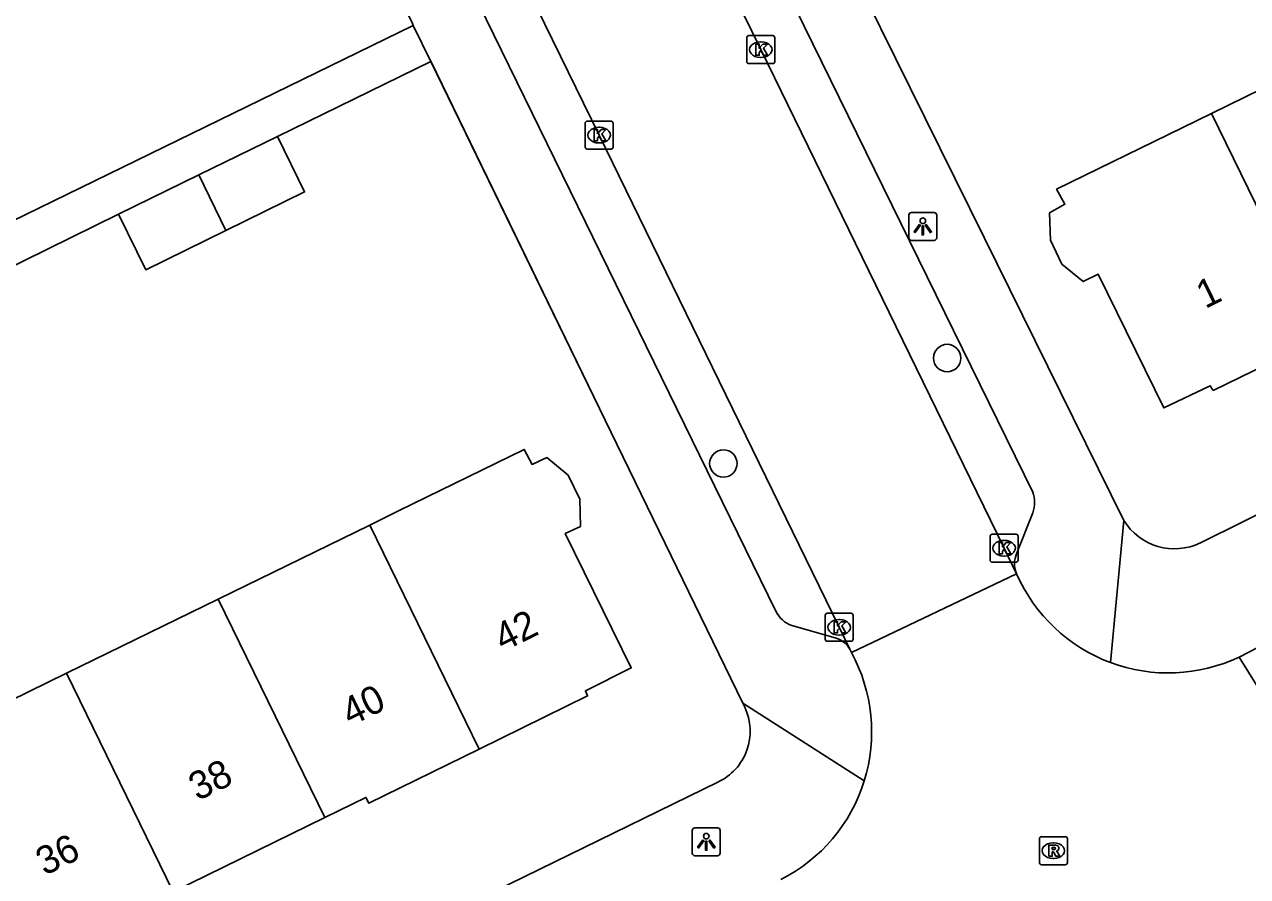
# Model space of a CAD drawing. Extents: x 160457 to 162082, y 388340 to 389736.
# Drawn here: x 161275.47 to 161319.17, y 388759.35 to 388789.77 of the extents above; entities that cross this region are included whole.
import ezdxf

# ---------------------------------------------------------------- set-up
doc = ezdxf.new("R2010")
doc.units = 0
for name, color, linetype in [('IMGEO_Boom', 7, 'Continuous'), ('IMGEO_Kolk', 7, 'Continuous'), ('IMGEO_Lichtpunt', 7, 'Continuous'), ('IMGEO_Muur', 7, 'Continuous'), ('IMGEO_Pand', 7, 'Continuous'), ('IMGEO_Pand_nummerreeks', 7, 'Continuous'), ('IMGEO_Rijbaan_lokaal_gesloten', 7, 'Continuous'), ('IMGEO_Rioolput', 7, 'Continuous'), ('IMGEO_Voetpad_open', 7, 'Continuous')]:
    doc.layers.add(name, color=color, linetype=linetype)

msp = doc.modelspace()

# ---------------------------------------------------------------- linework, layer by layer
at = {"layer": 'IMGEO_Boom'}
for centre in [(161308.44, 388777.862), (161300.444, 388774.097)]:
    msp.add_circle(centre, 0.489, dxfattribs=at)
at = {"layer": 'IMGEO_Kolk'}
for p, q in [((161301.356, 388789.374), (161302.208, 388789.374)), ((161301.281, 388788.448), (161301.281, 388789.3)), ((161301.769, 388789.154), (161301.794, 388789.154)), ((161302.282, 388789.3), (161302.282, 388788.448)), ((161301.792, 388788.594), (161301.767, 388788.594)), ((161302.208, 388788.374), (161301.356, 388788.374)), ((161295.58, 388786.32), (161296.432, 388786.32)), ((161295.505, 388785.394), (161295.505, 388786.246)), ((161295.993, 388786.1), (161296.018, 388786.1)), ((161296.506, 388786.246), (161296.506, 388785.394)), ((161296.016, 388785.54), (161295.991, 388785.54)), ((161296.432, 388785.32), (161295.58, 388785.32)), ((161309.975, 388770.645), (161309.975, 388771.497)), ((161310.05, 388771.571), (161310.902, 388771.571)), ((161310.976, 388771.497), (161310.976, 388770.645)), ((161310.463, 388771.351), (161310.488, 388771.351)), ((161310.902, 388770.571), (161310.05, 388770.571)), ((161310.486, 388770.791), (161310.461, 388770.791)), ((161304.081, 388767.821), (161304.081, 388768.673)), ((161304.156, 388768.747), (161305.008, 388768.747)), ((161304.569, 388768.527), (161304.594, 388768.527)), ((161305.082, 388768.673), (161305.082, 388767.821)), ((161304.592, 388767.967), (161304.567, 388767.967)), ((161305.008, 388767.747), (161304.156, 388767.747))]:
    msp.add_line(p, q, dxfattribs=at)
for points in [[(161301.356, 388789.374), (161302.208, 388789.374)], [(161301.281, 388788.448), (161301.281, 388789.3)], [(161301.602, 388789.074), (161301.725, 388789.074), (161301.725, 388788.923), (161301.855, 388789.074), (161302.019, 388789.074), (161301.873, 388788.923), (161302.026, 388788.674), (161301.874, 388788.674), (161301.789, 388788.838), (161301.725, 388788.771), (161301.725, 388788.674), (161301.602, 388788.674), (161301.602, 388789.074)], [(161302.282, 388789.3), (161302.282, 388788.448)], [(161302.208, 388788.374), (161301.356, 388788.374)], [(161295.58, 388786.32), (161296.432, 388786.32)], [(161295.505, 388785.394), (161295.505, 388786.246)], [(161295.826, 388786.02), (161295.949, 388786.02), (161295.949, 388785.869), (161296.079, 388786.02), (161296.243, 388786.02), (161296.097, 388785.869), (161296.25, 388785.62), (161296.098, 388785.62), (161296.013, 388785.784), (161295.949, 388785.717), (161295.949, 388785.62), (161295.826, 388785.62), (161295.826, 388786.02)], [(161296.506, 388786.246), (161296.506, 388785.394)], [(161296.432, 388785.32), (161295.58, 388785.32)], [(161309.975, 388770.645), (161309.975, 388771.497)], [(161310.05, 388771.571), (161310.902, 388771.571)], [(161310.976, 388771.497), (161310.976, 388770.645)], [(161310.296, 388771.271), (161310.419, 388771.271), (161310.419, 388771.12), (161310.549, 388771.271), (161310.713, 388771.271), (161310.567, 388771.12), (161310.72, 388770.871), (161310.568, 388770.871), (161310.483, 388771.035), (161310.419, 388770.968), (161310.419, 388770.871), (161310.296, 388770.871), (161310.296, 388771.271)], [(161310.902, 388770.571), (161310.05, 388770.571)], [(161304.081, 388767.821), (161304.081, 388768.673)], [(161304.156, 388768.747), (161305.008, 388768.747)], [(161304.402, 388768.447), (161304.525, 388768.447), (161304.525, 388768.296), (161304.655, 388768.447), (161304.819, 388768.447), (161304.673, 388768.296), (161304.826, 388768.047), (161304.674, 388768.047), (161304.589, 388768.211), (161304.525, 388768.144), (161304.525, 388768.047), (161304.402, 388768.047), (161304.402, 388768.447)], [(161305.082, 388768.673), (161305.082, 388767.821)], [(161305.008, 388767.747), (161304.156, 388767.747)]]:
    msp.add_lwpolyline(points, dxfattribs=at)
for centre, start, end in [((161301.358, 388789.298), 91.552, 178.448), ((161301.358, 388789.298), 91.552, 178.448), ((161302.206, 388789.298), 1.552, 88.448), ((161302.206, 388789.298), 1.552, 88.448), ((161301.358, 388788.45), 181.552, 268.448), ((161301.358, 388788.45), 181.552, 268.448), ((161302.206, 388788.45), 271.552, 358.448), ((161302.206, 388788.45), 271.552, 358.448), ((161295.582, 388786.244), 91.552, 178.448), ((161295.582, 388786.244), 91.552, 178.448), ((161296.43, 388786.244), 1.552, 88.448), ((161296.43, 388786.244), 1.552, 88.448), ((161295.582, 388785.396), 181.552, 268.448), ((161295.582, 388785.396), 181.552, 268.448), ((161296.43, 388785.396), 271.552, 358.448), ((161296.43, 388785.396), 271.552, 358.448), ((161310.052, 388771.495), 91.552, 178.448), ((161310.052, 388771.495), 91.552, 178.448), ((161310.9, 388771.495), 1.552, 88.448), ((161310.9, 388771.495), 1.552, 88.448), ((161310.052, 388770.647), 181.552, 268.448), ((161310.052, 388770.647), 181.552, 268.448), ((161310.9, 388770.647), 271.552, 358.448), ((161310.9, 388770.647), 271.552, 358.448), ((161304.158, 388768.671), 91.552, 178.448), ((161304.158, 388768.671), 91.552, 178.448), ((161305.006, 388768.671), 1.552, 88.448), ((161305.006, 388768.671), 1.552, 88.448), ((161304.158, 388767.823), 181.552, 268.448), ((161304.158, 388767.823), 181.552, 268.448), ((161305.006, 388767.823), 271.552, 358.448), ((161305.006, 388767.823), 271.552, 358.448)]:
    msp.add_arc(centre, 0.0765, start, end, dxfattribs=at)
for centre, major_axis, ratio, start_param, end_param in [((161301.768, 388788.874), (-0.387, 0.002), 0.722429, 4.712389, 7.853982), ((161301.793, 388788.874), (-0.39, 0.002), 0.717154, 1.570796, 4.712389), ((161295.992, 388785.82), (-0.387, 0.002), 0.722429, 4.712389, 7.853982), ((161296.017, 388785.82), (-0.39, 0.002), 0.717154, 1.570796, 4.712389), ((161310.462, 388771.071), (-0.387, 0.002), 0.722429, 4.712389, 7.853982), ((161310.487, 388771.071), (-0.39, 0.002), 0.717154, 1.570796, 4.712389), ((161304.568, 388768.247), (-0.387, 0.002), 0.722429, 4.712389, 7.853982), ((161304.593, 388768.247), (-0.39, 0.002), 0.717154, 1.570796, 4.712389)]:
    msp.add_ellipse(centre, major_axis=major_axis, ratio=ratio, start_param=start_param, end_param=end_param, dxfattribs=at)
at = {"layer": 'IMGEO_Lichtpunt'}
for p, q in [((161307.071, 388782.965), (161307.071, 388782.158)), ((161307.071, 388782.965), (161307.071, 388782.158)), ((161307.973, 388783.06), (161307.165, 388783.06)), ((161307.973, 388783.06), (161307.165, 388783.06)), ((161308.067, 388782.158), (161308.067, 388782.965)), ((161308.067, 388782.158), (161308.067, 388782.965)), ((161307.165, 388782.064), (161307.973, 388782.064)), ((161307.165, 388782.064), (161307.973, 388782.064)), ((161299.335, 388760.992), (161299.335, 388760.185)), ((161299.335, 388760.992), (161299.335, 388760.185)), ((161300.237, 388761.087), (161299.429, 388761.087)), ((161300.237, 388761.087), (161299.429, 388761.087)), ((161300.331, 388760.185), (161300.331, 388760.992)), ((161300.331, 388760.185), (161300.331, 388760.992)), ((161299.429, 388760.091), (161300.237, 388760.091)), ((161299.429, 388760.091), (161300.237, 388760.091))]:
    msp.add_line(p, q, dxfattribs=at)
for points in [[(161307.445, 388782.629), (161307.484, 388782.601), (161307.296, 388782.339), (161307.258, 388782.366), (161307.445, 388782.629)], [(161307.547, 388782.581), (161307.594, 388782.581), (161307.594, 388782.259), (161307.547, 388782.259), (161307.547, 388782.581)], [(161307.657, 388782.601), (161307.695, 388782.628), (161307.882, 388782.366), (161307.843, 388782.338), (161307.657, 388782.601)], [(161299.709, 388760.656), (161299.748, 388760.628), (161299.56, 388760.366), (161299.522, 388760.393), (161299.709, 388760.656)], [(161299.811, 388760.608), (161299.858, 388760.608), (161299.858, 388760.286), (161299.811, 388760.286), (161299.811, 388760.608)], [(161299.921, 388760.628), (161299.959, 388760.655), (161300.146, 388760.393), (161300.107, 388760.365), (161299.921, 388760.628)]]:
    msp.add_lwpolyline(points, dxfattribs=at)
for centre in [(161307.57, 388782.763), (161299.834, 388760.79)]:
    msp.add_circle(centre, 0.0994, dxfattribs=at)
for centre, start, end in [((161307.165, 388782.965), 90, 180), ((161307.165, 388782.965), 90, 180), ((161307.973, 388782.965), 0, 90), ((161307.973, 388782.965), 0, 90), ((161307.165, 388782.158), 180, 270), ((161307.165, 388782.158), 180, 270), ((161307.973, 388782.158), 270, 0), ((161307.973, 388782.158), 270, 360), ((161299.429, 388760.992), 90, 180), ((161299.429, 388760.992), 90, 180), ((161300.237, 388760.992), 0, 90), ((161300.237, 388760.992), 0, 90), ((161299.429, 388760.185), 180, 270), ((161299.429, 388760.185), 180, 270), ((161300.237, 388760.185), 270, 0), ((161300.237, 388760.185), 270, 360)]:
    msp.add_arc(centre, 0.0946, start, end, dxfattribs=at)
at = {"layer": 'IMGEO_Muur'}
for points in [[(161303.417, 388795.006), (161309.776, 388782.137)], [(161289.989, 388788.459), (161296.223, 388775.639)]]:
    msp.add_lwpolyline(points, dxfattribs=at)
at = {"layer": 'IMGEO_Pand'}
for points in [[(161317.881, 388786.595), (161323.3, 388789.247)], [(161321.801, 388778.588), (161317.948, 388776.704), (161317.839, 388776.873), (161316.18, 388776.079), (161313.831, 388780.86), (161313.297, 388780.589), (161312.54, 388781.219), (161312.134, 388782.072), (161312.102, 388783.049), (161312.647, 388783.351), (161312.347, 388783.887), (161316.839, 388786.085), (161317.881, 388786.595)], [(161317.881, 388786.595), (161321.801, 388778.588)], [(161281.701, 388784.4), (161284.513, 388785.777)], [(161284.513, 388785.777), (161285.485, 388783.792), (161282.671, 388782.414)], [(161278.839, 388782.998), (161281.701, 388784.4)], [(161282.671, 388782.414), (161281.701, 388784.4)], [(161282.671, 388782.414), (161279.811, 388781.013), (161278.839, 388782.998)], [(161287.809, 388771.899), (161288.839, 388772.402), (161293.331, 388774.596), (161293.61, 388774.063), (161294.143, 388774.305), (161294.897, 388773.677), (161295.311, 388772.826), (161295.34, 388771.848), (161294.797, 388771.593), (161297.151, 388766.797), (161295.514, 388765.981), (161295.592, 388765.796), (161291.719, 388763.897)], [(161282.391, 388769.253), (161287.809, 388771.899)], [(161287.809, 388771.899), (161291.719, 388763.897)], [(161276.974, 388766.606), (161282.391, 388769.253)], [(161282.391, 388769.253), (161286.203, 388761.452)], [(161271.556, 388763.96), (161276.974, 388766.606)], [(161280.785, 388758.805), (161276.974, 388766.606)], [(161291.719, 388763.897), (161287.78, 388761.965), (161287.672, 388762.17), (161286.203, 388761.452)], [(161286.203, 388761.452), (161280.785, 388758.805)]]:
    msp.add_lwpolyline(points, dxfattribs=at)
at = {"layer": 'IMGEO_Rijbaan_lokaal_gesloten'}
for points in [[(161310.923, 388770.158), (161310.475, 388771.07), (161301.782, 388788.873), (161292.943, 388806.872), (161288.043, 388816.88)], [(161281.922, 388814.532), (161287.136, 388803.944), (161296.007, 388785.82), (161304.584, 388768.248), (161304.962, 388767.466)], [(161305.019, 388767.348), (161310.923, 388770.158)], [(161320.005, 388767.756), (161319.866, 388767.687), (161318.878, 388767.185)], [(161304.962, 388767.466), (161305.019, 388767.348)], [(161318.878, 388767.185), (161322.392, 388761.537)]]:
    msp.add_lwpolyline(points, dxfattribs=at)
for centre, radius, start, end in [((161316.344, 388772.535), 5.92, 203.6744, 249.5074), ((161299.831, 388764.512), 5.912, 342.7683, 28.6603), ((161316.344, 388772.539), 5.923, 249.5217, 295.3267), ((161299.831, 388764.517), 5.914, 296.849, 342.725)]:
    msp.add_arc(centre, radius, start, end, dxfattribs=at)
at = {"layer": 'IMGEO_Rioolput'}
for p, q in [((161311.735, 388759.845), (161311.735, 388760.697)), ((161311.81, 388760.771), (161312.662, 388760.771)), ((161312.223, 388760.551), (161312.248, 388760.551)), ((161312.736, 388760.697), (161312.736, 388759.845)), ((161312.662, 388759.771), (161311.81, 388759.771)), ((161312.246, 388759.991), (161312.221, 388759.991))]:
    msp.add_line(p, q, dxfattribs=at)
for points in [[(161311.735, 388759.845), (161311.735, 388760.697)], [(161311.81, 388760.771), (161312.662, 388760.771)], [(161312.736, 388760.697), (161312.736, 388759.845)], [(161312.324, 388760.469), (161312.072, 388760.471), (161312.072, 388760.071)], [(161312.072, 388760.071), (161312.196, 388760.071), (161312.196, 388760.233), (161312.207, 388760.233)], [(161312.25, 388760.39), (161312.196, 388760.39), (161312.196, 388760.309)], [(161312.196, 388760.309), (161312.248, 388760.309)], [(161312.254, 388760.204), (161312.325, 388760.071), (161312.465, 388760.071), (161312.4, 388760.197)], [(161312.662, 388759.771), (161311.81, 388759.771)]]:
    msp.add_lwpolyline(points, dxfattribs=at)
for centre, radius, start, end in [((161311.812, 388760.695), 0.0765, 91.552, 178.448), ((161311.812, 388760.695), 0.0765, 91.552, 178.448), ((161312.66, 388760.695), 0.0765, 1.552, 88.448), ((161312.66, 388760.695), 0.0765, 1.552, 88.448), ((161312.206, 388760.18), 0.0533, 26.0293, 88.6989), ((161312.232, 388760.498), 0.19, 274.7715, 282.9687), ((161312.256, 388760.294), 0.0964, 77.0061, 93.1865), ((161312.27, 388760.351), 0.0378, 276.6634, 79.6772), ((161312.323, 388760.359), 0.109, 350.3612, 89.416), ((161312.321, 388760.359), 0.112, 277.5842, 350.9817), ((161312.305, 388760.144), 0.108, 29.5134, 73.7905), ((161311.812, 388759.847), 0.0765, 181.552, 268.448), ((161311.812, 388759.847), 0.0765, 181.552, 268.448), ((161312.66, 388759.847), 0.0765, 271.552, 358.448), ((161312.66, 388759.847), 0.0765, 271.552, 358.448)]:
    msp.add_arc(centre, radius, start, end, dxfattribs=at)
for centre, major_axis, ratio, start_param, end_param in [((161312.222, 388760.271), (-0.387, 0.002), 0.722429, 4.712389, 7.853982), ((161312.247, 388760.271), (-0.39, 0.002), 0.717154, 1.570796, 4.712389)]:
    msp.add_ellipse(centre, major_axis=major_axis, ratio=ratio, start_param=start_param, end_param=end_param, dxfattribs=at)
at = {"layer": 'IMGEO_Voetpad_open'}
for points in [[(161311.496, 388773.076), (161290.756, 388815.337), (161290.192, 388815.87), (161288.993, 388816.246)], [(161278.096, 388812.654), (161281.561, 388805.595), (161289.332, 388789.808), (161289.367, 388789.736)], [(161302.321, 388768.821), (161281.63, 388811.09)], [(161303.417, 388795.006), (161309.776, 388782.137), (161314.752, 388772.065)], [(161289.367, 388789.736), (161263.136, 388776.95), (161260.937, 388777.915)], [(161289.995, 388788.447), (161289.367, 388789.736)], [(161284.513, 388785.777), (161289.995, 388788.447)], [(161289.995, 388788.447), (161296.223, 388775.639), (161301.139, 388765.536)], [(161317.493, 388771.264), (161349.446, 388787.105)], [(161273.747, 388780.499), (161278.839, 388782.998)], [(161310.923, 388770.873), (161311.506, 388772.337)], [(161314.752, 388772.065), (161314.272, 388766.99)], [(161304.434, 388767.873), (161302.888, 388768.306)], [(161301.139, 388765.536), (161301.211, 388765.395)], [(161305.478, 388762.761), (161301.139, 388765.536)], [(161300.244, 388762.72), (161274.209, 388750), (161267.551, 388746.747)]]:
    msp.add_lwpolyline(points, dxfattribs=at)
for centre, radius, start, end in [((161310.393, 388772.692), 1.168, 342.33, 19.2206), ((161316.565, 388773.177), 2.127, 211.5331, 295.8871), ((161311.726, 388770.516), 0.879, 155.9966, 204.0034), ((161303.249, 388769.274), 1.033, 205.9883, 249.5147), ((161304.204, 388767.029), 0.875, 29.9738, 74.7738), ((161299.409, 388764.534), 1.997, 294.7188, 25.5318)]:
    msp.add_arc(centre, radius, start, end, dxfattribs=at)

# ---------------------------------------------------------------- texts
at = {"layer": 'IMGEO_Pand_nummerreeks'}
for s, rotation, p in [('1', 26.0746, (161317.659, 388779.608)), ('42', 26.0328, (161292.571, 388767.364)), ('40', 26.0328, (161287.117, 388764.7)), ('38', 26.0328, (161281.658, 388762.034)), ('36', 26.0328, (161276.197, 388759.365))]:
    msp.add_text(s, height=1, rotation=rotation, dxfattribs=at).set_placement(p)

doc.saveas('drawing.dxf')
